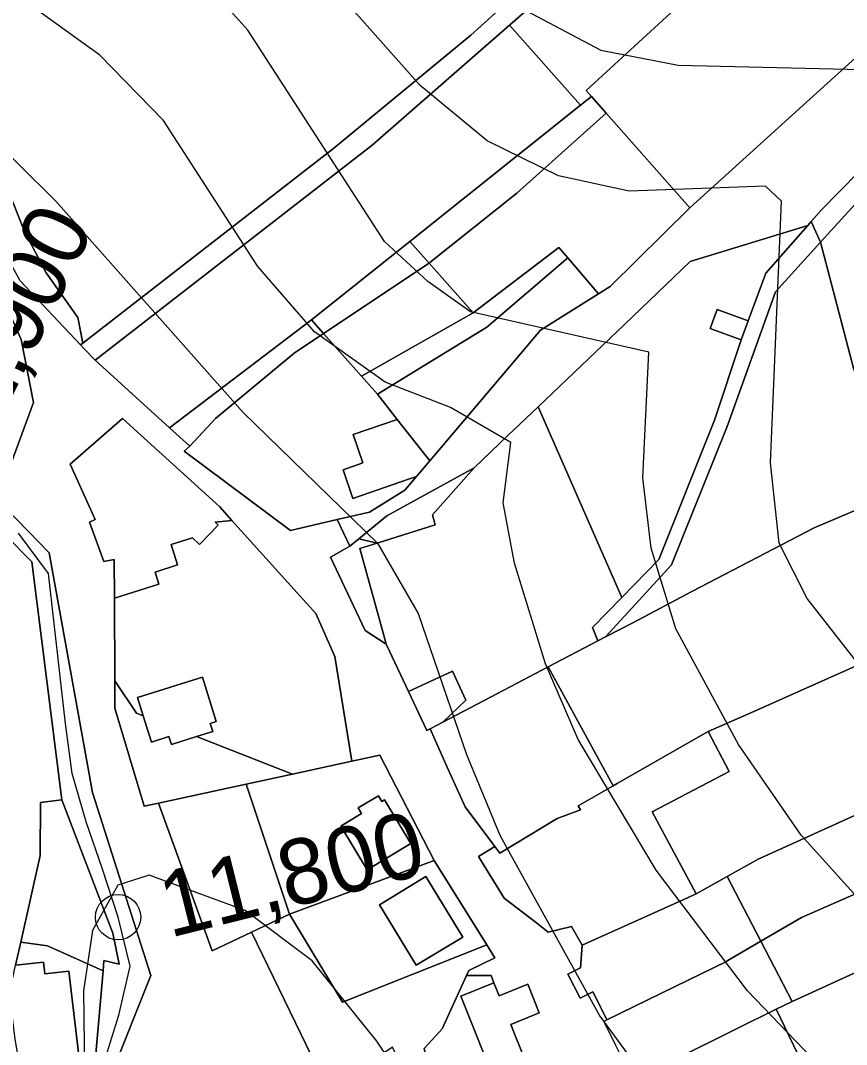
# Model space of a CAD drawing. Extents: x -510989 to -501240, y -1184665 to -1176089.
# Drawn here: x -509567.2 to -509403.1, y -1179085.6 to -1178882.1 of the extents above; entities that cross this region are included whole.
import ezdxf

# ---------------------------------------------------------------- set-up
doc = ezdxf.new("R2010")
doc.units = 0
for name, color, linetype in [('orna_puda', 7, 'Continuous'), ('ostatni_plocha_x_jina_plocha', 7, 'Continuous'), ('ostatni_plocha_x_manipulacni_plocha', 7, 'Continuous'), ('ostatni_plocha_x_neplodna_puda', 7, 'Continuous'), ('ostatni_plocha_x_ostatni_komunikace', 7, 'Continuous'), ('ostatni_plocha_x_zelen', 7, 'Continuous'), ('trasovani_toku', 7, 'Continuous'), ('trvaly_travni_porost', 7, 'Continuous'), ('vodni_plocha_x_vodni_tok_v_koryte_umelem', 7, 'Continuous'), ('vrstevnice_01', 7, 'Continuous'), ('vrstevnice_02', 7, 'Continuous'), ('zahrada', 7, 'Continuous'), ('zastavena_plocha_a_nadvori', 7, 'Continuous')]:
    doc.layers.add(name, color=color, linetype=linetype)

msp = doc.modelspace()

# ---------------------------------------------------------------- linework, layer by layer
at = {"layer": 'orna_puda'}
msp.add_lwpolyline([(-509331.64, -1179086.16), (-509336.63, -1179072.15), (-509337.05, -1179070.97), (-509351.01, -1179048.21), (-509357.14, -1179036.31), (-509363.95, -1179023.08), (-509376.23, -1178999.23), (-509386.66, -1178973.27), (-509401.71, -1178951.2), (-509408.27, -1178926.19), (-509377.09, -1178891.95), (-509358.82, -1178882.2), (-509324.76, -1178867.81), (-509205.31, -1178789.52)], dxfattribs=at)
for points in [[(-509371.69, -1178800.12), (-509369.14, -1178814.84), (-509368.45, -1178816.73), (-509454.87, -1178896.03), (-509453.79, -1178897.24), (-509455.94, -1178898.96), (-509470.06, -1178883.03), (-509409.99, -1178830.53)], [(-509368.45, -1178816.73), (-509365.97, -1178823.56), (-509360.02, -1178839.89), (-509362.97, -1178850.87), (-509368.99, -1178860.14), (-509434.22, -1178919.36), (-509450.87, -1178900.54), (-509453.79, -1178897.24), (-509454.87, -1178896.03)], [(-509470.06, -1178883.03), (-509455.94, -1178898.96), (-509489.86, -1178926.02), (-509509.41, -1178941.62), (-509537.65, -1178963.05), (-509552.43, -1178949.65), (-509497.34, -1178906.87)], [(-509455.94, -1178898.96), (-509453.79, -1178897.24), (-509450.87, -1178900.54), (-509468.62, -1178916.45), (-509485.89, -1178930.22), (-509486.04, -1178930.32), (-509489.86, -1178926.02)], [(-509468.62, -1178916.45), (-509450.87, -1178900.54), (-509434.22, -1178919.36), (-509450.08, -1178934.96), (-509452.42, -1178936.43), (-509458.51, -1178929.31), (-509460.29, -1178927.22), (-509477.27, -1178940.19), (-509486.04, -1178930.32), (-509485.89, -1178930.22)]]:
    msp.add_lwpolyline(points, close=True, dxfattribs=at)
at = {"layer": 'ostatni_plocha_x_jina_plocha'}
for points in [[(-509548.51, -1179013.37), (-509544.21, -1179019.78), (-509542.88, -1179020.3), (-509541.23, -1179025.52), (-509537.75, -1179024.42), (-509537.26, -1179026), (-509532.28, -1179024.44), (-509513.2, -1179031.89), (-509522.39, -1179033.89), (-509539.81, -1179037.66), (-509542.66, -1179038.28), (-509548.49, -1179018.81)], [(-509539.81, -1179037.66), (-509522.39, -1179033.89), (-509513.77, -1179059.75), (-509521.32, -1179063.33), (-509529.13, -1179067.04)], [(-509513.77, -1179059.75), (-509485.05, -1179049.07), (-509474.59, -1179065.81), (-509503.27, -1179077.26)], [(-509495.9, -1179057.87), (-509488.59, -1179069.9), (-509479.37, -1179064.29), (-509486.68, -1179052.26)]]:
    msp.add_lwpolyline(points, close=True, dxfattribs=at)
at = {"layer": 'ostatni_plocha_x_manipulacni_plocha'}
for points in [[(-509570.33, -1178938.18), (-509567.13, -1178945.5), (-509564.65, -1178958.06), (-509570.04, -1178972.58), (-509588.1, -1178970.78), (-509591.98, -1178968.07), (-509598.27, -1178957.17)], [(-509509.41, -1178941.62), (-509507.01, -1178944.33), (-509512.83, -1178948.23), (-509524.95, -1178958.28), (-509528.47, -1178961.2), (-509533.59, -1178966.73), (-509537.65, -1178963.05)]]:
    msp.add_lwpolyline(points, close=True, dxfattribs=at)
at = {"layer": 'ostatni_plocha_x_neplodna_puda'}
msp.add_lwpolyline([(-509357.59, -1178878.19), (-509378.4, -1178889.53), (-509408.07, -1178919.73), (-509410.12, -1178922.08), (-509410.81, -1178922.87), (-509434.15, -1178930.02), (-509447.23, -1178942.5), (-509464.4, -1178958.88), (-509470.38, -1178964.58), (-509477.09, -1178970.99), (-509494.46, -1178980.59), (-509500, -1178985.1), (-509501.8, -1178986.57), (-509504.29, -1178981.31), (-509497.89, -1178979.83), (-509490.84, -1178975.44), (-509488.54, -1178972.72), (-509485.92, -1178969.63), (-509468.64, -1178949.21), (-509463.92, -1178943.64), (-509452.42, -1178936.43), (-509450.08, -1178934.96), (-509434.22, -1178919.36), (-509368.99, -1178860.14)], dxfattribs=at)
msp.add_lwpolyline([(-509477.09, -1178970.99), (-509485.37, -1178980.39), (-509484.86, -1178982.35), (-509496.39, -1178986), (-509500, -1178985.1), (-509494.46, -1178980.59)], close=True, dxfattribs=at)
at = {"layer": 'ostatni_plocha_x_ostatni_komunikace'}
for points in [[(-509126.72, -1178727.98), (-509125.79, -1178740.08), (-509138.56, -1178747.71), (-509136.23, -1178750.79), (-509205.31, -1178789.52), (-509324.76, -1178867.81), (-509358.82, -1178882.2), (-509377.09, -1178891.95), (-509408.27, -1178926.19), (-509410.12, -1178922.08), (-509408.07, -1178919.73), (-509378.4, -1178889.53), (-509357.59, -1178878.19), (-509341.07, -1178870.59), (-509328.77, -1178865.74), (-509257.53, -1178819.36), (-509174.65, -1178763.65)], [(-509372.33, -1178796.44), (-509371.69, -1178800.12), (-509409.99, -1178830.53), (-509470.06, -1178883.03), (-509497.34, -1178906.87), (-509552.43, -1178949.65), (-509554.67, -1178947.28), (-509555.31, -1178946.59), (-509554.87, -1178946.25), (-509504.95, -1178907.46), (-509477.74, -1178885), (-509436.69, -1178847.85)], [(-509410.81, -1178922.87), (-509410.12, -1178922.08), (-509408.27, -1178926.19), (-509417.25, -1178936.06), (-509426.83, -1178962.83), (-509437.87, -1178990.3), (-509446.49, -1178999.73), (-509450.97, -1179004.62), (-509452.49, -1179005.42), (-509453.6, -1179002.76), (-509447.78, -1178996.79), (-509440.41, -1178989.23), (-509429.37, -1178961.54), (-509424.07, -1178945.6), (-509422.66, -1178941.83), (-509419.11, -1178932.34)], [(-509460.29, -1178927.22), (-509458.51, -1178929.31), (-509474.58, -1178943.06), (-509496.3, -1178956.4), (-509499.49, -1178952.81), (-509477.27, -1178940.19)], [(-509521.32, -1179063.33), (-509513.77, -1179059.75), (-509503.27, -1179077.26), (-509474.59, -1179065.81), (-509472.97, -1179068.41), (-509478.16, -1179070.93), (-509478.63, -1179071.96), (-509483.48, -1179082.51), (-509487, -1179086.43), (-509486.14, -1179090.07), (-509489.13, -1179094.61), (-509493.31, -1179086.14), (-509506.03, -1179094.86)]]:
    msp.add_lwpolyline(points, close=True, dxfattribs=at)
for points in [[(-509567.3, -1178933.86), (-509555.31, -1178946.59), (-509554.67, -1178947.28), (-509552.43, -1178949.65), (-509537.65, -1178963.05), (-509533.59, -1178966.73), (-509534.72, -1178967.73), (-509513.57, -1178983.46), (-509504.29, -1178981.31), (-509501.8, -1178986.57), (-509505.65, -1178988.76), (-509498.75, -1179003.34), (-509494.56, -1179006.04), (-509494.44, -1179006.3), (-509490.14, -1179015.47), (-509486.5, -1179023.24), (-509485.82, -1179022.89), (-509484.82, -1179025.12), (-509482.16, -1179031.08), (-509478.91, -1179038.37), (-509472.96, -1179046.26), (-509476.25, -1179048.3), (-509471.13, -1179056.58), (-509464.73, -1179061.49), (-509462.39, -1179063.29), (-509457.77, -1179062.16), (-509455.62, -1179065.87), (-509455.94, -1179070.37), (-509458.46, -1179071.63), (-509456.06, -1179076.44), (-509453.49, -1179075.16), (-509451.87, -1179078.42), (-509450.7, -1179080.77), (-509451.31, -1179081.07), (-509449, -1179085.73)], [(-509570.04, -1178972.58), (-509564.65, -1178958.06), (-509567.13, -1178945.5), (-509570.33, -1178938.18)], [(-509465.3, -1179092.84), (-509469.06, -1179083.54), (-509469.83, -1179081.64), (-509464.15, -1179079.34), (-509466.44, -1179073.66), (-509472.12, -1179075.96), (-509473.17, -1179073.38), (-509473.74, -1179071.96), (-509478.63, -1179071.96), (-509478.16, -1179070.93), (-509472.97, -1179068.41), (-509474.59, -1179065.81), (-509485.05, -1179049.07), (-509495.82, -1179028.12), (-509501.43, -1179029.33), (-509504.77, -1179008.49), (-509508.58, -1178999.98), (-509525.23, -1178981.47), (-509527.63, -1178978.79), (-509546.99, -1178961.19), (-509548.56, -1178962.58), (-509557.35, -1178970.31), (-509552.4, -1178981.32), (-509553.55, -1178981.84), (-509550.67, -1178989.61), (-509548.61, -1178989.27), (-509548.58, -1178996.9), (-509548.51, -1179013.37), (-509548.49, -1179018.81), (-509542.66, -1179038.28), (-509539.81, -1179037.66), (-509529.13, -1179067.04), (-509521.32, -1179063.33), (-509506.03, -1179094.86)], [(-509549.33, -1179091.97), (-509541.34, -1179071.93), (-509552.95, -1179035.53), (-509561.55, -1178987.93), (-509570.01, -1178979.19)], [(-509570.25, -1178984.4), (-509564.96, -1178989.69), (-509559.03, -1179036.98), (-509563.29, -1179037.52), (-509563.31, -1179048.06), (-509567.18, -1179065.28), (-509568.22, -1179069.89)]]:
    msp.add_lwpolyline(points, dxfattribs=at)
at = {"layer": 'ostatni_plocha_x_zelen'}
for points in [[(-509500, -1178985.1), (-509496.39, -1178986), (-509499.79, -1178987.07), (-509495.09, -1179004.1), (-509494.56, -1179006.04), (-509498.75, -1179003.34), (-509505.65, -1178988.76), (-509501.8, -1178986.57)], [(-509490.14, -1179015.47), (-509481.39, -1179011.45), (-509478.74, -1179017.2), (-509483.34, -1179021.59), (-509485.82, -1179022.89), (-509486.5, -1179023.24)], [(-509501.43, -1179029.33), (-509495.82, -1179028.12), (-509485.05, -1179049.07), (-509513.77, -1179059.75), (-509522.39, -1179033.89), (-509513.2, -1179031.89)], [(-509495.44, -1179037.34), (-509496.12, -1179036.21), (-509500.15, -1179038.62), (-509499.46, -1179039.75), (-509503.59, -1179042.22), (-509498.37, -1179050.94), (-509489.66, -1179045.72), (-509494.88, -1179037.01)], [(-509567.18, -1179065.28), (-509565.25, -1179065.56), (-509561.89, -1179066.05), (-509550.84, -1179071.01), (-509552.76, -1179092.76), (-509566.69, -1179094.01), (-509567.33, -1179090.33), (-509555.53, -1179088.97), (-509557.61, -1179071.07), (-509562.4, -1179071.62), (-509562.67, -1179069.25), (-509568.22, -1179069.89)]]:
    msp.add_lwpolyline(points, close=True, dxfattribs=at)
at = {"layer": 'trasovani_toku'}
for p, q in [((-509561.69, -1178992.04), (-509567.66, -1178984.02)), ((-509560.52, -1179001.97), (-509561.69, -1178992.04)), ((-509559.39, -1179011.9), (-509560.52, -1179001.97)), ((-509558.27, -1179021.84), (-509559.39, -1179011.9)), ((-509556.97, -1179031.76), (-509558.27, -1179021.84)), ((-509554.22, -1179041.37), (-509556.97, -1179031.76)), ((-509550.93, -1179050.81), (-509554.22, -1179041.37)), ((-509547.86, -1179060.33), (-509550.93, -1179050.81)), ((-509545.47, -1179070.04), (-509547.86, -1179060.33)), ((-509547.73, -1179079.79), (-509545.47, -1179070.04)), ((-509550.66, -1179089.35), (-509547.73, -1179079.79))]:
    msp.add_line(p, q, dxfattribs=at)
msp.add_circle((-509547.86, -1179060.33), 4.5, dxfattribs=at)
at = {"layer": 'trvaly_travni_porost'}
msp.add_lwpolyline([(-509373.5, -1178770.26), (-509373.3, -1178790.84), (-509372.33, -1178796.44), (-509436.69, -1178847.85), (-509477.74, -1178885), (-509504.95, -1178907.46), (-509554.87, -1178946.25), (-509555.85, -1178941.14), (-509562.14, -1178932.28), (-509566.44, -1178924.06), (-509569.79, -1178915.5), (-509576.71, -1178897.88), (-509584.84, -1178883.94), (-509605.41, -1178859.83), (-509608.22, -1178841.97), (-509618.72, -1178802.31), (-509628.57, -1178783.46), (-509635.85, -1178778.43)], dxfattribs=at)
for points in [[(-509604.46, -1178865.81), (-509605.41, -1178859.83), (-509584.84, -1178883.94), (-509576.71, -1178897.88), (-509569.79, -1178915.5), (-509566.44, -1178924.06), (-509562.14, -1178932.28), (-509555.85, -1178941.14), (-509554.87, -1178946.25), (-509555.31, -1178946.59), (-509567.3, -1178933.86)], [(-509408.27, -1178926.19), (-509401.71, -1178951.2), (-509395, -1178976.78), (-509409.56, -1178982.92), (-509433.83, -1178995.63), (-509445.59, -1179001.8), (-509450.97, -1179004.62), (-509446.49, -1178999.73), (-509437.87, -1178990.3), (-509426.83, -1178962.83), (-509417.25, -1178936.06)]]:
    msp.add_lwpolyline(points, close=True, dxfattribs=at)
at = {"layer": 'vodni_plocha_x_vodni_tok_v_koryte_umelem'}
for points in [[(-509570.01, -1178979.19), (-509561.55, -1178987.93), (-509552.95, -1179035.53), (-509541.34, -1179071.93), (-509549.33, -1179091.97)], [(-509552.76, -1179092.76), (-509550.84, -1179071.01), (-509550.65, -1179068.94), (-509547.63, -1179069.7), (-509548.88, -1179063.48), (-509559.03, -1179036.98), (-509564.96, -1178989.69), (-509570.25, -1178984.4)]]:
    msp.add_lwpolyline(points, dxfattribs=at)
at = {"layer": 'vrstevnice_01'}
for points in [[(-509294.31, -1179057), (-509324.09, -1179058), (-509343.31, -1179053), (-509353.81, -1179048), (-509384.31, -1179027), (-509394.5, -1179018), (-509410.91, -1178997), (-509416.5, -1178986), (-509418.19, -1178970), (-509416, -1178918), (-509419.19, -1178915), (-509446.31, -1178916), (-509460.31, -1178913), (-509474.5, -1178906), (-509487.81, -1178895), (-509541.09, -1178835), (-509557.5, -1178813), (-509573, -1178798), (-509609.5, -1178779), (-509630.5, -1178774)], [(-509403.59, -1179095), (-509422.81, -1179075), (-509440.91, -1179051), (-509456.41, -1179025), (-509462.91, -1179010), (-509469.09, -1178990), (-509471.31, -1178978), (-509469.81, -1178966), (-509481.81, -1178959), (-509494.81, -1178954), (-509508.81, -1178944), (-509520.09, -1178931), (-509538.81, -1178902), (-509551.5, -1178889), (-509588.91, -1178862)], [(-509470.19, -1179124), (-509496.41, -1179085), (-509509.31, -1179069), (-509522.59, -1179059), (-509541.69, -1179052), (-509547.91, -1179054), (-509552.91, -1179063), (-509554.69, -1179075), (-509554.5, -1179091)]]:
    msp.add_lwpolyline(points, dxfattribs=at)
at = {"layer": 'vrstevnice_02'}
for points in [[(-509560.09, -1178773), (-509545.69, -1178783), (-509540.5, -1178788), (-509531.81, -1178800), (-509516.91, -1178826), (-509504.81, -1178843), (-509486.5, -1178863), (-509472.59, -1178877), (-509451.91, -1178888), (-509436.59, -1178891), (-509394.5, -1178892), (-509388.81, -1178898), (-509392, -1178913), (-509393.41, -1178930), (-509388.5, -1178951), (-509380, -1178969), (-509369.91, -1178986), (-509361.41, -1178997), (-509345.5, -1179009), (-509325.31, -1179019), (-509316.31, -1179021)], [(-509345.09, -1179090), (-509361.41, -1179084), (-509376.41, -1179077), (-509395, -1179063), (-509412.09, -1179044), (-509424.59, -1179026), (-509437, -1179003), (-509441.91, -1178987), (-509443.59, -1178973), (-509442.41, -1178948), (-509477.81, -1178940), (-509486.31, -1178934), (-509494.91, -1178926), (-509522.09, -1178884), (-509532.81, -1178872), (-509562.41, -1178849), (-509579.41, -1178831)], [(-509582.5, -1178896), (-509560.19, -1178918), (-509523, -1178960), (-509496.31, -1178986), (-509488.19, -1179000), (-509478.59, -1179028), (-509472, -1179044), (-509452.09, -1179080), (-509429.41, -1179111)]]:
    msp.add_lwpolyline(points, dxfattribs=at)
at = {"layer": 'zahrada'}
for points in [[(-509434.15, -1178930.02), (-509410.81, -1178922.87), (-509419.11, -1178932.34), (-509422.66, -1178941.83), (-509428.84, -1178939.55), (-509430.23, -1178943.33), (-509424.07, -1178945.6), (-509429.37, -1178961.54), (-509440.41, -1178989.23), (-509447.78, -1178996.79), (-509464.4, -1178958.88), (-509447.23, -1178942.5)], [(-509489.86, -1178926.02), (-509486.04, -1178930.32), (-509507.01, -1178944.33), (-509509.41, -1178941.62)], [(-509458.51, -1178929.31), (-509452.42, -1178936.43), (-509463.92, -1178943.64), (-509468.64, -1178949.21), (-509485.92, -1178969.63), (-509492.4, -1178961.38), (-509496.3, -1178956.4), (-509474.58, -1178943.06)], [(-509486.04, -1178930.32), (-509477.27, -1178940.19), (-509499.49, -1178952.81), (-509507.01, -1178944.33)], [(-509395, -1178976.78), (-509386.66, -1178973.27), (-509376.23, -1178999.23), (-509422.12, -1179019.69), (-509430.58, -1179023.46), (-509445.58, -1179032), (-509448.68, -1179033.76), (-509449.47, -1179034.21), (-509462.36, -1179010.59), (-509452.49, -1179005.42), (-509450.97, -1179004.62), (-509445.59, -1179001.8), (-509433.83, -1178995.63), (-509409.56, -1178982.92)], [(-509528.57, -1178981.79), (-509525.23, -1178981.47), (-509508.58, -1178999.98), (-509504.77, -1179008.49), (-509501.43, -1179029.33), (-509513.2, -1179031.89), (-509532.28, -1179024.44), (-509529.03, -1179023.41), (-509529.53, -1179021.83), (-509528.33, -1179021.45), (-509531.1, -1179012.64), (-509544.01, -1179016.7), (-509542.88, -1179020.3), (-509544.21, -1179019.78), (-509548.51, -1179013.37), (-509548.58, -1178996.9), (-509539.73, -1178994.11), (-509540.48, -1178991.74), (-509536.02, -1178990.33), (-509537.31, -1178986.27), (-509533.07, -1178984.93), (-509531.67, -1178986.28), (-509527.94, -1178982.4)], [(-509376.23, -1178999.23), (-509363.95, -1179023.08), (-509410.25, -1179044.09), (-509420.65, -1179048.8), (-509426.84, -1179052.27), (-509433.01, -1179055.72), (-509441.74, -1179039.37), (-509426.44, -1179031.41), (-509430.58, -1179023.46), (-509422.12, -1179019.69)], [(-509363.95, -1179023.08), (-509357.14, -1179036.31), (-509404.02, -1179056.9), (-509412.02, -1179060.41), (-509420.13, -1179065.13), (-509426.84, -1179052.27), (-509420.65, -1179048.8), (-509410.25, -1179044.09)], [(-509357.14, -1179036.31), (-509351.01, -1179048.21), (-509397.78, -1179069.71), (-509413.88, -1179077.11), (-509420.13, -1179065.13), (-509412.02, -1179060.41), (-509404.02, -1179056.9)], [(-509351.01, -1179048.21), (-509337.05, -1179070.97), (-509336.63, -1179072.15), (-509386.14, -1179093.63), (-509394.01, -1179097.04), (-509405.76, -1179102.14), (-509417.09, -1179078.59), (-509413.88, -1179077.11), (-509397.78, -1179069.71)], [(-509478.63, -1179071.96), (-509473.74, -1179071.96), (-509473.17, -1179073.38), (-509479.77, -1179076.05), (-509476.43, -1179084.31), (-509475.67, -1179086.2), (-509473.7, -1179091.08), (-509487.63, -1179097.64), (-509489.13, -1179094.61), (-509486.14, -1179090.07), (-509487, -1179086.43), (-509483.48, -1179082.51)]]:
    msp.add_lwpolyline(points, close=True, dxfattribs=at)
at = {"layer": 'zastavena_plocha_a_nadvori'}
for points in [[(-509422.66, -1178941.83), (-509424.07, -1178945.6), (-509430.23, -1178943.33), (-509428.84, -1178939.55)], [(-509512.83, -1178948.23), (-509507.01, -1178944.33), (-509499.49, -1178952.81), (-509496.3, -1178956.4), (-509492.4, -1178961.38), (-509501.16, -1178964.42), (-509499.21, -1178970.03), (-509503.15, -1178971.4), (-509501.17, -1178977.11), (-509489.97, -1178973.22), (-509488.54, -1178972.72), (-509490.84, -1178975.44), (-509497.89, -1178979.83), (-509504.29, -1178981.31), (-509513.57, -1178983.46), (-509534.72, -1178967.73), (-509533.59, -1178966.73), (-509528.47, -1178961.2), (-509524.95, -1178958.28)], [(-509470.38, -1178964.58), (-509464.4, -1178958.88), (-509447.78, -1178996.79), (-509453.6, -1179002.76), (-509452.49, -1179005.42), (-509462.36, -1179010.59), (-509472.44, -1179015.88), (-509483.34, -1179021.59), (-509478.74, -1179017.2), (-509481.39, -1179011.45), (-509490.14, -1179015.47), (-509494.44, -1179006.3), (-509494.56, -1179006.04), (-509495.09, -1179004.1), (-509499.79, -1178987.07), (-509496.39, -1178986), (-509484.86, -1178982.35), (-509485.37, -1178980.39), (-509477.09, -1178970.99)], [(-509548.56, -1178962.58), (-509546.99, -1178961.19), (-509527.63, -1178978.79), (-509525.23, -1178981.47), (-509528.57, -1178981.79), (-509527.94, -1178982.4), (-509531.67, -1178986.28), (-509533.07, -1178984.93), (-509537.31, -1178986.27), (-509536.02, -1178990.33), (-509540.48, -1178991.74), (-509539.73, -1178994.11), (-509548.58, -1178996.9), (-509548.61, -1178989.27), (-509550.67, -1178989.61), (-509553.55, -1178981.84), (-509552.4, -1178981.32), (-509557.35, -1178970.31)], [(-509492.4, -1178961.38), (-509485.92, -1178969.63), (-509488.54, -1178972.72), (-509489.97, -1178973.22), (-509501.17, -1178977.11), (-509503.15, -1178971.4), (-509499.21, -1178970.03), (-509501.16, -1178964.42)], [(-509472.44, -1179015.88), (-509462.36, -1179010.59), (-509449.47, -1179034.21), (-509456.45, -1179038.18), (-509455.99, -1179038.99), (-509460.62, -1179040.73), (-509471.96, -1179047.59), (-509472.96, -1179046.26), (-509478.91, -1179038.37), (-509482.16, -1179031.08), (-509484.82, -1179025.12), (-509485.82, -1179022.89), (-509483.34, -1179021.59)], [(-509544.01, -1179016.7), (-509531.1, -1179012.64), (-509528.33, -1179021.45), (-509529.53, -1179021.83), (-509529.03, -1179023.41), (-509532.28, -1179024.44), (-509537.26, -1179026), (-509537.75, -1179024.42), (-509541.23, -1179025.52), (-509542.88, -1179020.3)], [(-509430.58, -1179023.46), (-509426.44, -1179031.41), (-509441.74, -1179039.37), (-509433.01, -1179055.72), (-509436.03, -1179057.08), (-509455.62, -1179065.87), (-509457.77, -1179062.16), (-509462.39, -1179063.29), (-509464.73, -1179061.49), (-509471.13, -1179056.58), (-509476.25, -1179048.3), (-509472.96, -1179046.26), (-509471.96, -1179047.59), (-509460.62, -1179040.73), (-509455.99, -1179038.99), (-509456.45, -1179038.18), (-509449.47, -1179034.21), (-509448.68, -1179033.76), (-509445.58, -1179032)], [(-509563.29, -1179037.52), (-509559.03, -1179036.98), (-509548.88, -1179063.48), (-509547.63, -1179069.7), (-509550.65, -1179068.94), (-509550.84, -1179071.01), (-509561.89, -1179066.05), (-509565.25, -1179065.56), (-509567.18, -1179065.28), (-509563.31, -1179048.06)], [(-509495.44, -1179037.34), (-509494.88, -1179037.01), (-509489.66, -1179045.72), (-509498.37, -1179050.94), (-509503.59, -1179042.22), (-509499.46, -1179039.75), (-509500.15, -1179038.62), (-509496.12, -1179036.21)], [(-509495.9, -1179057.87), (-509486.68, -1179052.26), (-509479.37, -1179064.29), (-509488.59, -1179069.9)], [(-509426.84, -1179052.27), (-509420.13, -1179065.13), (-509426, -1179068.55), (-509426.72, -1179068.97), (-509427.08, -1179069.18), (-509431.88, -1179071.54), (-509450.7, -1179080.77), (-509451.87, -1179078.42), (-509453.49, -1179075.16), (-509456.06, -1179076.44), (-509458.46, -1179071.63), (-509455.94, -1179070.37), (-509455.62, -1179065.87), (-509436.03, -1179057.08), (-509433.01, -1179055.72)], [(-509420.13, -1179065.13), (-509413.88, -1179077.11), (-509417.09, -1179078.59), (-509425.13, -1179082.59), (-509437.12, -1179088.55), (-509445.52, -1179092.72), (-509449, -1179085.73), (-509451.31, -1179081.07), (-509450.7, -1179080.77), (-509431.88, -1179071.54), (-509427.08, -1179069.18), (-509426.72, -1179068.97), (-509426, -1179068.55)], [(-509568.22, -1179069.89), (-509562.67, -1179069.25), (-509562.4, -1179071.62), (-509557.61, -1179071.07), (-509555.53, -1179088.97), (-509567.33, -1179090.33), (-509568.33, -1179084.6), (-509569.13, -1179077.62), (-509569.73, -1179072.47), (-509568.77, -1179072.36)], [(-509466.44, -1179073.66), (-509464.15, -1179079.34), (-509469.83, -1179081.64), (-509469.06, -1179083.54), (-509465.3, -1179092.84), (-509464.78, -1179094.12), (-509471.39, -1179096.79), (-509471.91, -1179095.51), (-509473.66, -1179091.17), (-509473.7, -1179091.08), (-509475.67, -1179086.2), (-509476.43, -1179084.31), (-509479.77, -1179076.05), (-509473.17, -1179073.38), (-509472.12, -1179075.96)], [(-509417.09, -1179078.59), (-509405.76, -1179102.14), (-509414.97, -1179105.19), (-509419.35, -1179106.64), (-509420, -1179104.68), (-509437.6, -1179111.93), (-509440.98, -1179101.85), (-509443.3, -1179097.19), (-509445.52, -1179092.72), (-509437.12, -1179088.55), (-509425.13, -1179082.59)]]:
    msp.add_lwpolyline(points, close=True, dxfattribs=at)

# ---------------------------------------------------------------- texts
at = {"layer": 'trasovani_toku'}
for s, rotation, p in [('11,900', 64.103, (-509575.7, -1178970.94)), ('11,800', 14.0419, (-509537.61, -1179064.46))]:
    msp.add_text(s, height=13, rotation=rotation, dxfattribs=at).set_placement(p)

doc.saveas('drawing.dxf')
